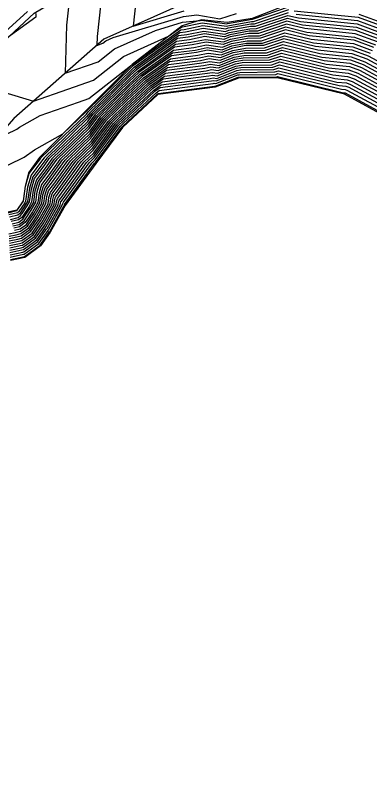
# Model space of a CAD drawing. Extents: x 2188792 to 2191981, y 386090 to 389710.
# Drawn here: x 2189204.9 to 2189253.7, y 386639.8 to 386744 of the extents above; entities that cross this region are included whole.
import ezdxf

# ---------------------------------------------------------------- set-up
doc = ezdxf.new("R2010")
doc.units = 0
for name, color, linetype in [('DTM Contours Major', 7, 'Continuous'), ('DTM Contours Minor', 7, 'Continuous'), ('PH Exist DTM Breakline', 7, 'Continuous')]:
    doc.layers.add(name, color=color, linetype=linetype)

msp = doc.modelspace()

# ---------------------------------------------------------------- linework, layer by layer
at = {"layer": 'DTM Contours Major'}
for points in [[(2189212.47, 386747.18), (2189211.98, 386742.6), (2189211.8, 386735.99), (2189216.34, 386737.57), (2189218.6, 386739.35), (2189224.21, 386741.88), (2189227.96, 386743.01), (2189230.39, 386743.26), (2189230.57, 386743.3), (2189234.05, 386742.8), (2189234.11, 386742.83), (2189237.51, 386743.44), (2189237.56, 386743.44), (2189242.65, 386745.16)], [(2189252.2, 386744.13), (2189256.25, 386742.65)], [(2189255.02, 386740.69), (2189251.8, 386741.87), (2189244.47, 386742.62), (2189242.31, 386743.15), (2189238.26, 386741.79), (2189237.12, 386741.78), (2189234.43, 386741.29), (2189233.72, 386741.01), (2189230.95, 386741.41), (2189228.72, 386740.96), (2189227.27, 386740.77), (2189221.46, 386736.65), (2189220.81, 386736.05), (2189215.18, 386730.56), (2189214.78, 386730.03), (2189208.88, 386724.34), (2189208.55, 386723.89), (2189207.1, 386721.96), (2189206.61, 386720.31), (2189206.34, 386718.38), (2189206.22, 386718.17), (2189205.42, 386716.98), (2189205.34, 386716.87), (2189205.21, 386716.78), (2189204.03, 386716.49)], [(2189204.59, 386714.99), (2189205.47, 386715.2), (2189206.13, 386715.68), (2189206.53, 386716.25), (2189207.13, 386717.13), (2189207.74, 386718.23), (2189207.94, 386719.66), (2189208.31, 386720.89), (2189209.38, 386722.32), (2189210.71, 386724.15), (2189215.09, 386728.37), (2189216.34, 386730.04), (2189220.53, 386734.11), (2189222.25, 386735.73), (2189226.57, 386738.78), (2189229.67, 386739.18), (2189231.33, 386739.52), (2189233.38, 386739.22), (2189234.74, 386739.75), (2189236.74, 386740.11), (2189238.96, 386740.13), (2189241.96, 386741.15), (2189245.95, 386740.17), (2189251.39, 386739.62), (2189253.78, 386738.74)], [(2189204.09, 386713.26), (2189205.16, 386713.48), (2189205.73, 386713.62), (2189206.93, 386714.49), (2189207.64, 386715.52), (2189208.03, 386716.09), (2189209.15, 386718.07), (2189209.28, 386719.01), (2189209.52, 386719.81), (2189210.22, 386720.75), (2189212.54, 386723.95), (2189215.4, 386726.71), (2189217.5, 386729.51), (2189220.24, 386732.17), (2189223.04, 386734.8), (2189225.86, 386736.79), (2189230.62, 386737.41), (2189231.71, 386737.62), (2189233.05, 386737.43), (2189235.05, 386738.21), (2189236.36, 386738.45), (2189239.65, 386738.48), (2189241.62, 386739.14), (2189247.43, 386737.72), (2189250.98, 386737.36), (2189252.55, 386736.79), (2189256.6, 386734.59)], [(2189204.17, 386711.66), (2189205.73, 386711.98), (2189206, 386712.04), (2189207.72, 386713.29), (2189208.76, 386714.78), (2189208.94, 386715.05), (2189210.55, 386717.92), (2189210.61, 386718.36), (2189210.72, 386718.74), (2189211.05, 386719.17), (2189214.37, 386723.76), (2189215.72, 386725.05), (2189218.67, 386728.99), (2189219.95, 386730.24), (2189223.83, 386733.87), (2189225.15, 386734.81), (2189231.57, 386735.63), (2189232.08, 386735.73), (2189232.71, 386735.64), (2189235.37, 386736.67), (2189235.98, 386736.78), (2189240.35, 386736.82), (2189241.28, 386737.14), (2189248.91, 386735.27), (2189250.58, 386735.1), (2189251.31, 386734.83), (2189256.61, 386731.96)]]:
    msp.add_lwpolyline(points, dxfattribs=at)
at = {"layer": 'DTM Contours Minor'}
for points in [[(2189217.16, 386749.95), (2189216.2, 386741.02), (2189216.16, 386739.82), (2189216.99, 386740.11), (2189217.4, 386740.43), (2189218.42, 386740.89), (2189228.06, 386743.8), (2189229.93, 386744), (2189233.08, 386743.45), (2189235.39, 386744.22)], [(2189221.85, 386748.86), (2189221.17, 386742.48), (2189228.17, 386744.59)], [(2189206.61, 386744.5), (2189197.45, 386736.16), (2189197.36, 386736.03), (2189197.29, 386735.95), (2189197.22, 386735.8), (2189194.76, 386731.45), (2189199.15, 386729.93), (2189202.14, 386726.85), (2189205.14, 386728.31), (2189205.52, 386728.59), (2189208.37, 386730.16), (2189213.64, 386732), (2189215.06, 386732.49), (2189220.8, 386737.02), (2189220.99, 386737.21), (2189220.99, 386737.21), (2189227.69, 386741.96), (2189228.15, 386742.02), (2189230.73, 386742.54), (2189233.92, 386742.09), (2189234.24, 386742.21), (2189237.35, 386742.77), (2189237.84, 386742.78), (2189242.51, 386744.35)], [(2189207.76, 386744.19), (2189207.75, 386743.72), (2189203.78, 386740.79), (2189197.95, 386735.48), (2189197.94, 386735.47), (2189197.94, 386735.46), (2189197.93, 386735.45), (2189197.75, 386735.13), (2189198.77, 386734.77), (2189207.44, 386732.15), (2189212.14, 386733.79), (2189215.7, 386735.03), (2189219.81, 386738.27), (2189226.02, 386741.07), (2189227.84, 386742.36), (2189227.96, 386742.38), (2189230.65, 386742.92), (2189233.98, 386742.44), (2189234.18, 386742.52), (2189237.43, 386743.11), (2189237.7, 386743.11), (2189242.58, 386744.75)], [(2189199.45, 386721.19), (2189206.17, 386724.46), (2189207.57, 386725.47), (2189211.47, 386727.63), (2189214.65, 386730.7), (2189214.71, 386730.78), (2189220.93, 386736.82), (2189221.15, 386737.03), (2189227.55, 386741.57), (2189228.34, 386741.67), (2189230.8, 386742.17), (2189233.85, 386741.73), (2189234.3, 386741.9), (2189237.28, 386742.44), (2189237.98, 386742.45), (2189242.44, 386743.95), (2189243.88, 386743.6), (2189251.96, 386742.78), (2189255.51, 386741.47)], [(2189243.29, 386744.58), (2189252.12, 386743.68), (2189256, 386742.26)], [(2189243.58, 386744.09), (2189252.04, 386743.23), (2189255.76, 386741.87)], [(2189203.91, 386716.79), (2189205.16, 386717.09), (2189205.18, 386717.11), (2189205.2, 386717.13), (2189206.04, 386718.38), (2189206.06, 386718.41), (2189206.35, 386720.44), (2189206.86, 386722.18), (2189208.38, 386724.2), (2189208.51, 386724.38), (2189214.71, 386730.37), (2189214.94, 386730.67), (2189220.87, 386736.43), (2189221.31, 386736.84), (2189227.41, 386741.17), (2189228.53, 386741.31), (2189230.88, 386741.79), (2189233.78, 386741.37), (2189234.37, 386741.6), (2189237.2, 386742.11), (2189238.12, 386742.12), (2189242.38, 386743.55), (2189244.18, 386743.11), (2189251.88, 386742.32), (2189255.26, 386741.08)], [(2189254.77, 386740.3), (2189251.71, 386741.42), (2189244.77, 386742.13), (2189242.24, 386742.75), (2189238.4, 386741.46), (2189237.05, 386741.44), (2189234.49, 386740.98), (2189233.65, 386740.65), (2189231.03, 386741.03), (2189228.91, 386740.6), (2189227.13, 386740.37), (2189221.62, 386736.47), (2189220.76, 386735.66), (2189215.41, 386730.46), (2189214.84, 386729.7), (2189209.25, 386724.3), (2189208.72, 386723.57), (2189207.35, 386721.75), (2189206.88, 386720.18), (2189206.62, 386718.35), (2189206.4, 386717.96), (2189205.64, 386716.84), (2189205.5, 386716.63), (2189205.26, 386716.46), (2189204.14, 386716.19)], [(2189204.25, 386715.89), (2189205.31, 386716.15), (2189205.66, 386716.4), (2189205.86, 386716.69), (2189206.58, 386717.75), (2189206.9, 386718.32), (2189207.15, 386720.05), (2189207.59, 386721.53), (2189208.88, 386723.26), (2189209.61, 386724.26), (2189214.9, 386729.37), (2189215.64, 386730.35), (2189220.7, 386735.27), (2189221.78, 386736.28), (2189226.99, 386739.98), (2189229.1, 386740.25), (2189231.1, 386740.65), (2189233.58, 386740.3), (2189234.55, 386740.67), (2189236.97, 386741.11), (2189238.54, 386741.13), (2189242.17, 386742.35), (2189245.06, 386741.64), (2189251.63, 386740.97), (2189254.52, 386739.91)], [(2189254.28, 386739.52), (2189251.55, 386740.52), (2189245.36, 386741.15), (2189242.1, 386741.95), (2189238.68, 386740.79), (2189236.9, 386740.78), (2189234.62, 386740.36), (2189233.52, 386739.94), (2189231.18, 386740.27), (2189229.29, 386739.89), (2189226.85, 386739.58), (2189221.94, 386736.1), (2189220.64, 386734.88), (2189215.87, 386730.25), (2189214.96, 386729.04), (2189209.98, 386724.23), (2189209.05, 386722.94), (2189207.83, 386721.32), (2189207.41, 386719.92), (2189207.18, 386718.29), (2189206.77, 386717.55), (2189206.09, 386716.54), (2189205.82, 386716.16), (2189205.37, 386715.83), (2189204.37, 386715.59)], [(2189204.48, 386715.29), (2189205.42, 386715.52), (2189205.97, 386715.92), (2189206.31, 386716.4), (2189206.95, 386717.34), (2189207.46, 386718.26), (2189207.68, 386719.79), (2189208.07, 386721.1), (2189209.22, 386722.63), (2189210.34, 386724.19), (2189215.03, 386728.71), (2189216.11, 386730.14), (2189220.59, 386734.5), (2189222.1, 386735.91), (2189226.71, 386739.18), (2189229.48, 386739.54), (2189231.25, 386739.9), (2189233.45, 386739.58), (2189234.68, 386740.06), (2189236.82, 386740.44), (2189238.82, 386740.46), (2189242.03, 386741.55), (2189245.65, 386740.66), (2189251.47, 386740.07), (2189254.03, 386739.13)], [(2189204.05, 386713.9), (2189204.93, 386714.08), (2189205.63, 386714.25), (2189206.61, 386714.96), (2189207.2, 386715.81), (2189207.67, 386716.51), (2189208.58, 386718.13), (2189208.74, 386719.27), (2189209.03, 386720.24), (2189209.88, 386721.37), (2189211.81, 386724.03), (2189215.28, 386727.38), (2189217.04, 386729.72), (2189220.36, 386732.95), (2189222.73, 386735.17), (2189226.14, 386737.59), (2189230.24, 386738.12), (2189231.55, 386738.38), (2189233.18, 386738.15), (2189234.93, 386738.82), (2189236.51, 386739.11), (2189239.38, 386739.14), (2189241.76, 386739.94), (2189246.84, 386738.7), (2189251.15, 386738.26), (2189253.04, 386737.57), (2189256.6, 386735.64)], [(2189256.59, 386736.69), (2189253.53, 386738.35), (2189251.31, 386739.16), (2189246.25, 386739.68), (2189241.89, 386740.74), (2189239.1, 386739.8), (2189236.67, 386739.78), (2189234.8, 386739.44), (2189233.31, 386738.86), (2189231.4, 386739.14), (2189229.86, 386738.83), (2189226.42, 386738.39), (2189222.41, 386735.54), (2189220.47, 386733.72), (2189216.57, 386729.93), (2189215.15, 386728.04), (2189211.08, 386724.11), (2189209.55, 386722), (2189208.55, 386720.67), (2189208.21, 386719.53), (2189208.02, 386718.2), (2189207.31, 386716.92), (2189206.75, 386716.1), (2189206.29, 386715.44), (2189205.52, 386714.88), (2189204.71, 386714.68)], [(2189204.82, 386714.38), (2189205.58, 386714.57), (2189206.45, 386715.2), (2189206.98, 386715.96), (2189207.49, 386716.71), (2189208.3, 386718.17), (2189208.48, 386719.4), (2189208.79, 386720.46), (2189209.72, 386721.69), (2189211.44, 386724.07), (2189215.21, 386727.71), (2189216.81, 386729.83), (2189220.41, 386733.33), (2189222.57, 386735.35), (2189226.28, 386737.99), (2189230.05, 386738.47), (2189231.48, 386738.76), (2189233.25, 386738.51), (2189234.87, 386739.13), (2189236.59, 386739.44), (2189239.24, 386739.47), (2189241.83, 386740.34), (2189246.54, 386739.19), (2189251.23, 386738.71), (2189253.29, 386737.96), (2189256.6, 386736.17)], [(2189204.07, 386713.58), (2189205.05, 386713.78), (2189205.68, 386713.94), (2189206.77, 386714.73), (2189207.42, 386715.66), (2189207.85, 386716.3), (2189208.86, 386718.1), (2189209.01, 386719.14), (2189209.27, 386720.03), (2189210.05, 386721.06), (2189212.17, 386723.99), (2189215.34, 386727.05), (2189217.27, 386729.62), (2189220.3, 386732.56), (2189222.88, 386734.98), (2189226, 386737.19), (2189230.43, 386737.76), (2189231.63, 386738), (2189233.11, 386737.79), (2189234.99, 386738.52), (2189236.44, 386738.78), (2189239.51, 386738.81), (2189241.69, 386739.54), (2189247.13, 386738.21), (2189251.07, 386737.81), (2189252.79, 386737.18), (2189256.6, 386735.11)], [(2189204.1, 386712.94), (2189205.27, 386713.18), (2189205.79, 386713.31), (2189207.08, 386714.25), (2189207.87, 386715.37), (2189208.22, 386715.88), (2189209.43, 386718.04), (2189209.54, 386718.88), (2189209.76, 386719.6), (2189210.38, 386720.43), (2189212.91, 386723.91), (2189215.47, 386726.38), (2189217.74, 386729.41), (2189220.18, 386731.79), (2189223.2, 386734.61), (2189225.72, 386736.4), (2189230.81, 386737.05), (2189231.78, 386737.25), (2189232.98, 386737.07), (2189235.12, 386737.9), (2189236.29, 386738.11), (2189239.79, 386738.15), (2189241.55, 386738.74), (2189247.72, 386737.23), (2189250.9, 386736.91), (2189252.3, 386736.4), (2189256.6, 386734.06)], [(2189204.12, 386712.62), (2189205.39, 386712.88), (2189205.84, 386712.99), (2189207.24, 386714.01), (2189208.09, 386715.22), (2189208.4, 386715.68), (2189209.71, 386718.01), (2189209.81, 386718.75), (2189210, 386719.38), (2189210.55, 386720.12), (2189213.27, 386723.87), (2189215.53, 386726.05), (2189217.97, 386729.3), (2189220.13, 386731.4), (2189223.36, 386734.42), (2189225.58, 386736), (2189231, 386736.7), (2189231.86, 386736.87), (2189232.91, 386736.72), (2189235.18, 386737.59), (2189236.21, 386737.78), (2189239.93, 386737.82), (2189241.48, 386738.34), (2189248.02, 386736.74), (2189250.82, 386736.46), (2189252.05, 386736), (2189256.6, 386733.54)], [(2189204.14, 386712.3), (2189205.5, 386712.58), (2189205.89, 386712.68), (2189207.4, 386713.77), (2189208.31, 386715.08), (2189208.58, 386715.47), (2189209.99, 386717.98), (2189210.08, 386718.62), (2189210.24, 386719.17), (2189210.72, 386719.8), (2189213.64, 386723.84), (2189215.59, 386725.72), (2189218.2, 386729.2), (2189220.07, 386731.01), (2189223.52, 386734.24), (2189225.44, 386735.6), (2189231.19, 386736.34), (2189231.93, 386736.49), (2189232.85, 386736.36), (2189235.24, 386737.28), (2189236.13, 386737.45), (2189240.07, 386737.49), (2189241.41, 386737.94), (2189248.32, 386736.25), (2189250.74, 386736), (2189251.81, 386735.61), (2189256.6, 386733.01)], [(2189204.16, 386711.98), (2189205.61, 386712.28), (2189205.94, 386712.36), (2189207.56, 386713.53), (2189208.54, 386714.93), (2189208.76, 386715.26), (2189210.27, 386717.95), (2189210.34, 386718.49), (2189210.48, 386718.95), (2189210.88, 386719.49), (2189214.01, 386723.8), (2189215.65, 386725.39), (2189218.44, 386729.09), (2189220.01, 386730.62), (2189223.67, 386734.05), (2189225.3, 386735.2), (2189231.38, 386735.99), (2189232.01, 386736.11), (2189232.78, 386736), (2189235.3, 386736.98), (2189236.06, 386737.11), (2189240.21, 386737.16), (2189241.34, 386737.54), (2189248.61, 386735.76), (2189250.66, 386735.55), (2189251.56, 386735.22), (2189256.6, 386732.49)], [(2189204.19, 386711.34), (2189205.84, 386711.68), (2189206.05, 386711.73), (2189207.88, 386713.06), (2189208.98, 386714.64), (2189209.12, 386714.85), (2189210.83, 386717.89), (2189210.88, 386718.23), (2189210.96, 386718.52), (2189211.22, 386718.86), (2189214.74, 386723.72), (2189215.78, 386724.72), (2189218.9, 386728.88), (2189219.9, 386729.85), (2189223.99, 386733.68), (2189225.01, 386734.41), (2189231.76, 386735.27), (2189232.16, 386735.35), (2189232.65, 386735.28), (2189235.43, 386736.36), (2189235.91, 386736.45), (2189240.49, 386736.49), (2189241.21, 386736.73), (2189249.2, 386734.78), (2189250.5, 386734.65), (2189251.07, 386734.44), (2189256.61, 386731.44)], [(2189204.21, 386711.02), (2189205.95, 386711.38), (2189206.1, 386711.41), (2189208.04, 386712.82), (2189209.2, 386714.49), (2189209.3, 386714.64), (2189211.11, 386717.86), (2189211.14, 386718.1), (2189211.2, 386718.31), (2189211.38, 386718.55), (2189215.1, 386723.68), (2189215.84, 386724.39), (2189219.13, 386728.78), (2189219.84, 386729.46), (2189224.15, 386733.5), (2189224.87, 386734.01), (2189231.95, 386734.92), (2189232.23, 386734.98), (2189232.58, 386734.93), (2189235.49, 386736.05), (2189235.83, 386736.11), (2189240.63, 386736.16), (2189241.14, 386736.33), (2189249.5, 386734.29), (2189250.42, 386734.2), (2189250.82, 386734.05), (2189256.61, 386730.91)], [(2189204.23, 386710.7), (2189206.07, 386711.08), (2189206.15, 386711.1), (2189208.19, 386712.58), (2189209.43, 386714.34), (2189209.49, 386714.43), (2189211.39, 386717.83), (2189211.41, 386717.97), (2189211.45, 386718.09), (2189211.55, 386718.23), (2189215.47, 386723.64), (2189215.9, 386724.06), (2189219.37, 386728.67), (2189219.78, 386729.07), (2189224.3, 386733.31), (2189224.73, 386733.61), (2189232.14, 386734.56), (2189232.31, 386734.6), (2189232.51, 386734.57), (2189235.55, 386735.75), (2189235.75, 386735.78), (2189240.77, 386735.83), (2189241.07, 386735.93), (2189249.8, 386733.8), (2189250.33, 386733.75), (2189250.57, 386733.66), (2189256.61, 386730.39)], [(2189204.25, 386710.38), (2189206.18, 386710.78), (2189206.2, 386710.78), (2189208.35, 386712.34), (2189209.65, 386714.2), (2189209.67, 386714.22), (2189211.67, 386717.8), (2189211.68, 386717.84), (2189211.69, 386717.88), (2189211.72, 386717.92), (2189215.84, 386723.6), (2189215.97, 386723.73), (2189219.6, 386728.57), (2189219.72, 386728.69), (2189224.46, 386733.12), (2189224.59, 386733.22), (2189232.33, 386734.21), (2189232.38, 386734.22), (2189232.44, 386734.21), (2189235.62, 386735.44), (2189235.68, 386735.45), (2189240.91, 386735.5), (2189241, 386735.53), (2189250.09, 386733.31), (2189250.25, 386733.3), (2189250.32, 386733.27), (2189256.61, 386729.86)]]:
    msp.add_lwpolyline(points, dxfattribs=at)
at = {"layer": 'PH Exist DTM Breakline'}
for points in [[(2189128.12, 386627.87), (2189133.7, 386632.25), (2189138.8, 386637.84), (2189143.91, 386643.43), (2189147.72, 386649.15), (2189151.54, 386654.88), (2189155.36, 386660.6), (2189159.59, 386668.63), (2189163.82, 386676.66), (2189168.05, 386684.69), (2189172.28, 386692.73), (2189176.37, 386701.48), (2189180.46, 386710.23), (2189184.87, 386717.47), (2189189.27, 386724.7), (2189193.63, 386730.06), (2189197.99, 386735.42), (2189207.54, 386744.27), (2189218.28, 386750.61), (2189227.3, 386754.06), (2189236.63, 386756.64), (2189246, 386757.14), (2189254.21, 386756.68)], [(2189258.1, 386748.38), (2189250.81, 386749.08), (2189240.81, 386749.37), (2189228.32, 386745.69), (2189217.13, 386740.67), (2189210.94, 386735.23), (2189204.74, 386729.78), (2189196.77, 386720.79), (2189189.61, 386710.62), (2189185.71, 386702.86), (2189181.82, 386695.1), (2189177.92, 386687.34), (2189174.99, 386680.64), (2189172.05, 386673.94), (2189169.11, 386667.24), (2189165.33, 386660.18), (2189161.55, 386653.12), (2189157.48, 386647.36), (2189153.41, 386641.6), (2189145.37, 386631.25), (2189140.41, 386626.28), (2189135.44, 386621.31), (2189129.68, 386617)], [(2189242.72, 386745.53), (2189237.52, 386743.53), (2189234.08, 386742.98), (2189230.57, 386743.32), (2189227.89, 386742.51), (2189220.99, 386737.21), (2189214.63, 386730.81), (2189208.27, 386724.41), (2189206.76, 386722.27), (2189206.29, 386720.47), (2189206, 386718.42), (2189205.15, 386717.16), (2189203.89, 386716.86)], [(2189256.61, 386729.64), (2189250.22, 386733.1), (2189240.97, 386735.36), (2189235.64, 386735.3), (2189232.42, 386734.06), (2189224.53, 386733.05), (2189219.7, 386728.52), (2189215.99, 386723.58), (2189211.79, 386717.78), (2189209.74, 386714.14), (2189208.42, 386712.24), (2189206.23, 386710.65), (2189204.25, 386710.24)]]:
    msp.add_lwpolyline(points, dxfattribs=at)

doc.saveas('drawing.dxf')
